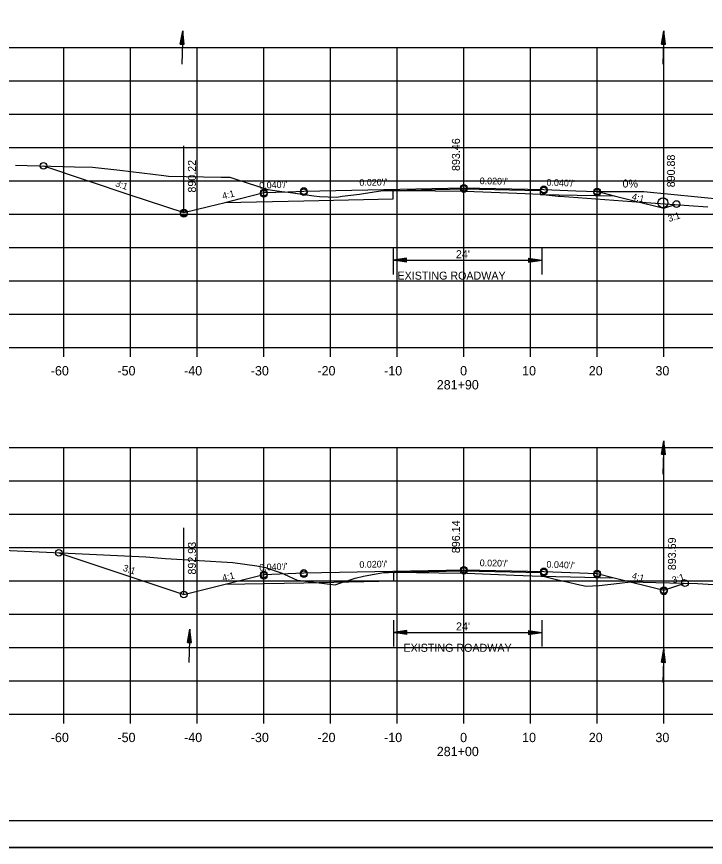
# Model space of a CAD drawing. Extents: x 1486524 to 1499135, y 326561 to 337924.
# Drawn here: x 1488915.8 to 1489019.1, y 331712.6 to 331837.2 of the extents above; entities that cross this region are included whole.
import ezdxf

# ---------------------------------------------------------------- set-up
doc = ezdxf.new("R2010")
doc.units = 0
for name, color, linetype in [('E_Const Align', 7, 'Continuous'), ('E_Const Align Station', 7, 'Continuous'), ('E_Ownership Information', 7, 'Continuous'), ('E_Property Line', 7, 'Continuous'), ('E_Proposed ROW and Easements', 7, 'Continuous'), ('E_Proposed ROW Fig Annot', 7, 'Continuous'), ('E_Quarter Calls', 7, 'Continuous'), ('E_Station Offset', 7, 'Continuous'), ('E_Survey Point', 7, 'Continuous'), ('E_Title Sheet', 7, 'Continuous'), ('E_Tract Number', 7, 'Continuous'), ('R_Water Annot', 7, 'Continuous'), ('R_Xsect Elev', 7, 'Continuous'), ('R_Xsect Slope', 7, 'Continuous')]:
    doc.layers.add(name, color=color, linetype=linetype)

msp = doc.modelspace()

# ---------------------------------------------------------------- linework, layer by layer
at = {"layer": 'E_Const Align'}
for p, q in [((1488842.89, 331787.6), (1489122.89, 331787.6)), ((1488922.89, 331786.2), (1488922.89, 331787.6)), ((1488932.89, 331786.2), (1488932.89, 331787.6)), ((1488942.89, 331786.2), (1488942.89, 331787.6)), ((1488952.89, 331786.2), (1488952.89, 331787.6)), ((1488962.89, 331786.2), (1488962.89, 331787.6)), ((1488972.89, 331786.2), (1488972.89, 331787.6)), ((1488982.89, 331786.2), (1488982.89, 331787.6)), ((1488992.89, 331786.2), (1488992.89, 331787.6)), ((1489002.89, 331786.2), (1489002.89, 331787.6)), ((1489012.89, 331786.2), (1489012.89, 331787.6)), ((1488842.89, 331732.6), (1489122.89, 331732.6)), ((1488922.89, 331731.2), (1488922.89, 331732.6)), ((1488932.89, 331731.2), (1488932.89, 331732.6)), ((1488942.89, 331731.2), (1488942.89, 331732.6)), ((1488952.89, 331731.2), (1488952.89, 331732.6)), ((1488962.89, 331731.2), (1488962.89, 331732.6)), ((1488972.89, 331731.2), (1488972.89, 331732.6)), ((1488982.89, 331731.2), (1488982.89, 331732.6)), ((1488992.89, 331731.2), (1488992.89, 331732.6)), ((1489002.89, 331731.2), (1489002.89, 331732.6)), ((1489012.89, 331731.2), (1489012.89, 331732.6))]:
    msp.add_line(p, q, dxfattribs=at)
at = {"layer": 'E_Ownership Information'}
for p, q in [((1488842.89, 331832.6), (1489122.89, 331832.6)), ((1488922.89, 331787.6), (1488922.89, 331832.6)), ((1488932.89, 331787.6), (1488932.89, 331832.6)), ((1488942.89, 331787.6), (1488942.89, 331832.6)), ((1488952.89, 331787.6), (1488952.89, 331832.6)), ((1488962.89, 331787.6), (1488962.89, 331832.6)), ((1488972.89, 331787.6), (1488972.89, 331832.6)), ((1488982.89, 331787.6), (1488982.89, 331832.6)), ((1488992.89, 331787.6), (1488992.89, 331832.6)), ((1489002.89, 331787.6), (1489002.89, 331832.6)), ((1489012.89, 331787.6), (1489012.89, 331832.6)), ((1488842.89, 331827.6), (1489122.89, 331827.6)), ((1488842.89, 331822.6), (1489122.89, 331822.6)), ((1488842.89, 331817.6), (1489122.89, 331817.6)), ((1488842.89, 331812.6), (1489122.89, 331812.6)), ((1488842.89, 331807.6), (1489122.89, 331807.6)), ((1488842.89, 331802.6), (1489122.89, 331802.6)), ((1488842.89, 331797.6), (1489122.89, 331797.6)), ((1488842.89, 331792.6), (1489122.89, 331792.6)), ((1488842.89, 331787.6), (1489122.89, 331787.6)), ((1488842.89, 331772.6), (1489122.89, 331772.6)), ((1488922.89, 331732.6), (1488922.89, 331772.6)), ((1488932.89, 331732.6), (1488932.89, 331772.6)), ((1488942.89, 331732.6), (1488942.89, 331772.6)), ((1488952.89, 331732.6), (1488952.89, 331772.6)), ((1488962.89, 331732.6), (1488962.89, 331772.6)), ((1488972.89, 331732.6), (1488972.89, 331772.6)), ((1488982.89, 331732.6), (1488982.89, 331772.6)), ((1488992.89, 331732.6), (1488992.89, 331772.6)), ((1489002.89, 331732.6), (1489002.89, 331772.6)), ((1489012.89, 331732.6), (1489012.89, 331772.6)), ((1488842.89, 331767.6), (1489122.89, 331767.6)), ((1488842.89, 331762.6), (1489122.89, 331762.6)), ((1488842.89, 331757.6), (1489122.89, 331757.6)), ((1488842.89, 331752.6), (1489122.89, 331752.6)), ((1488842.89, 331747.6), (1489122.89, 331747.6)), ((1488842.89, 331742.6), (1489122.89, 331742.6)), ((1488842.89, 331737.6), (1489122.89, 331737.6)), ((1488842.89, 331732.6), (1489122.89, 331732.6))]:
    msp.add_line(p, q, dxfattribs=at)
at = {"layer": 'E_Property Line'}
msp.add_line((1489141.07, 331716.6), (1488824.89, 331716.6), dxfattribs=at)
at = {"layer": 'E_Proposed ROW and Easements'}
for p, q in [((1488972.3, 331802.49), (1488972.3, 331798.56)), ((1488994.58, 331802.49), (1488994.58, 331798.56)), ((1488974.3, 331800.97), (1488972.3, 331800.67)), ((1488974.3, 331800.37), (1488972.3, 331800.67)), ((1488974.3, 331800.92), (1488972.63, 331800.67)), ((1488974.3, 331800.42), (1488972.63, 331800.67)), ((1488974.3, 331800.87), (1488972.98, 331800.67)), ((1488974.3, 331800.48), (1488972.98, 331800.67)), ((1488974.3, 331800.82), (1488973.31, 331800.67)), ((1488974.3, 331800.53), (1488973.31, 331800.67)), ((1488974.3, 331800.77), (1488973.65, 331800.67)), ((1488974.3, 331800.58), (1488973.65, 331800.67)), ((1488974.3, 331800.72), (1488973.98, 331800.67)), ((1488974.3, 331800.63), (1488973.98, 331800.67)), ((1488974.3, 331800.37), (1488974.3, 331800.97)), ((1488992.58, 331800.98), (1488994.58, 331800.68)), ((1488992.58, 331800.98), (1488992.58, 331800.38)), ((1488992.58, 331800.93), (1488994.24, 331800.68)), ((1488992.58, 331800.88), (1488993.9, 331800.68)), ((1488992.58, 331800.83), (1488993.57, 331800.68)), ((1488992.58, 331800.78), (1488993.23, 331800.68)), ((1488992.58, 331800.73), (1488992.89, 331800.68)), ((1488992.58, 331800.38), (1488994.58, 331800.68)), ((1488992.58, 331800.58), (1488993.23, 331800.68)), ((1488992.58, 331800.48), (1488993.9, 331800.68)), ((1488992.58, 331800.43), (1488994.24, 331800.68)), ((1488992.58, 331800.53), (1488993.57, 331800.68)), ((1488992.58, 331800.63), (1488992.89, 331800.68)), ((1488972.32, 331746.67), (1488972.32, 331742.74)), ((1488994.6, 331746.67), (1488994.6, 331742.74)), ((1488974.32, 331745.15), (1488972.32, 331744.85)), ((1488974.32, 331745.1), (1488972.65, 331744.85)), ((1488974.32, 331745.05), (1488973, 331744.85)), ((1488974.32, 331744.55), (1488974.32, 331745.15)), ((1488992.6, 331745.15), (1488994.6, 331744.85)), ((1488992.6, 331745.15), (1488992.6, 331744.55)), ((1488992.6, 331745.1), (1488994.26, 331744.85)), ((1488992.6, 331745.05), (1488993.92, 331744.85)), ((1488974.32, 331744.55), (1488972.32, 331744.85)), ((1488974.32, 331744.6), (1488972.65, 331744.85)), ((1488974.32, 331744.65), (1488973, 331744.85)), ((1488974.32, 331745), (1488973.33, 331744.85)), ((1488974.32, 331744.7), (1488973.33, 331744.85)), ((1488974.32, 331744.95), (1488973.67, 331744.85)), ((1488974.32, 331744.75), (1488973.67, 331744.85)), ((1488974.32, 331744.9), (1488974, 331744.85)), ((1488974.32, 331744.8), (1488974, 331744.85)), ((1488992.6, 331745), (1488993.59, 331744.85)), ((1488992.6, 331744.95), (1488993.25, 331744.85)), ((1488992.6, 331744.9), (1488992.91, 331744.85)), ((1488992.6, 331744.55), (1488994.6, 331744.85)), ((1488992.6, 331744.76), (1488993.25, 331744.85)), ((1488992.6, 331744.66), (1488993.92, 331744.85)), ((1488992.6, 331744.6), (1488994.26, 331744.85)), ((1488992.6, 331744.71), (1488993.59, 331744.85)), ((1488992.6, 331744.81), (1488992.91, 331744.85))]:
    msp.add_line(p, q, dxfattribs=at)
at = {"layer": 'E_Proposed ROW Fig Annot'}
for p, q in [((1488940.35, 331833.09), (1488940.71, 331835.08)), ((1488940.35, 331833.09), (1488940.71, 331835.08)), ((1488940.4, 331833.09), (1488940.7, 331834.75)), ((1488940.4, 331833.09), (1488940.7, 331834.75)), ((1488940.9, 331833.07), (1488940.7, 331834.75)), ((1488940.9, 331833.07), (1488940.7, 331834.75)), ((1488940.95, 331833.07), (1488940.71, 331835.08)), ((1488940.95, 331833.07), (1488940.71, 331835.08)), ((1489012.52, 331833.09), (1489012.89, 331835.08)), ((1489012.52, 331833.09), (1489012.89, 331835.08)), ((1489012.57, 331833.09), (1489012.88, 331834.75)), ((1489012.57, 331833.09), (1489012.88, 331834.75)), ((1489013.07, 331833.07), (1489012.88, 331834.75)), ((1489013.07, 331833.07), (1489012.88, 331834.75)), ((1489013.12, 331833.07), (1489012.89, 331835.08)), ((1489013.12, 331833.07), (1489012.89, 331835.08)), ((1488940.45, 331833.09), (1488940.69, 331834.4)), ((1488940.45, 331833.09), (1488940.69, 331834.4)), ((1488940.5, 331833.09), (1488940.68, 331834.07)), ((1488940.5, 331833.09), (1488940.68, 331834.07)), ((1488940.55, 331833.09), (1488940.67, 331833.73)), ((1488940.55, 331833.09), (1488940.67, 331833.73)), ((1488940.75, 331833.08), (1488940.67, 331833.73)), ((1488940.75, 331833.08), (1488940.67, 331833.73)), ((1488940.8, 331833.08), (1488940.68, 331834.07)), ((1488940.8, 331833.08), (1488940.68, 331834.07)), ((1488940.85, 331833.08), (1488940.69, 331834.4)), ((1488940.85, 331833.08), (1488940.69, 331834.4)), ((1489012.62, 331833.09), (1489012.86, 331834.4)), ((1489012.62, 331833.09), (1489012.86, 331834.4)), ((1489012.67, 331833.09), (1489012.85, 331834.07)), ((1489012.67, 331833.09), (1489012.85, 331834.07)), ((1489012.73, 331833.09), (1489012.84, 331833.73)), ((1489012.73, 331833.09), (1489012.84, 331833.73)), ((1489012.92, 331833.08), (1489012.84, 331833.73)), ((1489012.92, 331833.08), (1489012.84, 331833.73)), ((1489012.97, 331833.08), (1489012.85, 331834.07)), ((1489012.97, 331833.08), (1489012.85, 331834.07)), ((1489013.02, 331833.08), (1489012.86, 331834.4)), ((1489013.02, 331833.08), (1489012.86, 331834.4)), ((1488940.35, 331833.09), (1488940.95, 331833.07)), ((1488940.35, 331833.09), (1488940.95, 331833.07)), ((1488940.6, 331833.08), (1488940.66, 331833.4)), ((1488940.6, 331833.08), (1488940.66, 331833.4)), ((1488940.7, 331833.08), (1488940.66, 331833.4)), ((1488940.7, 331833.08), (1488940.66, 331833.4)), ((1489012.52, 331833.09), (1489013.12, 331833.07)), ((1489012.52, 331833.09), (1489013.12, 331833.07)), ((1489012.78, 331833.08), (1489012.83, 331833.4)), ((1489012.78, 331833.08), (1489012.83, 331833.4)), ((1489012.87, 331833.08), (1489012.83, 331833.4)), ((1489012.87, 331833.08), (1489012.83, 331833.4)), ((1488972.3, 331800.67), (1488994.58, 331800.68)), ((1489012.52, 331771.58), (1489012.89, 331773.57)), ((1489012.52, 331771.58), (1489012.89, 331773.57)), ((1489012.57, 331771.58), (1489012.88, 331773.24)), ((1489012.57, 331771.58), (1489012.88, 331773.24)), ((1489012.62, 331771.58), (1489012.86, 331772.89)), ((1489012.62, 331771.58), (1489012.86, 331772.89)), ((1489012.67, 331771.58), (1489012.85, 331772.56)), ((1489012.67, 331771.58), (1489012.85, 331772.56)), ((1489012.97, 331771.57), (1489012.85, 331772.56)), ((1489012.97, 331771.57), (1489012.85, 331772.56)), ((1489013.02, 331771.57), (1489012.86, 331772.89)), ((1489013.02, 331771.57), (1489012.86, 331772.89)), ((1489013.07, 331771.56), (1489012.88, 331773.24)), ((1489013.07, 331771.56), (1489012.88, 331773.24)), ((1489013.12, 331771.56), (1489012.89, 331773.57)), ((1489013.12, 331771.56), (1489012.89, 331773.57)), ((1489012.52, 331771.58), (1489013.12, 331771.56)), ((1489012.52, 331771.58), (1489013.12, 331771.56)), ((1489012.73, 331771.58), (1489012.84, 331772.22)), ((1489012.73, 331771.58), (1489012.84, 331772.22)), ((1489012.78, 331771.57), (1489012.83, 331771.89)), ((1489012.78, 331771.57), (1489012.83, 331771.89)), ((1489012.87, 331771.57), (1489012.83, 331771.89)), ((1489012.87, 331771.57), (1489012.83, 331771.89)), ((1489012.92, 331771.57), (1489012.84, 331772.22)), ((1489012.92, 331771.57), (1489012.84, 331772.22)), ((1488941.42, 331743.35), (1488941.78, 331745.34)), ((1488941.42, 331743.35), (1488941.78, 331745.34)), ((1488942.02, 331743.33), (1488941.78, 331745.34)), ((1488942.02, 331743.33), (1488941.78, 331745.34)), ((1488941.47, 331743.34), (1488941.77, 331745)), ((1488941.47, 331743.34), (1488941.77, 331745)), ((1488941.52, 331743.34), (1488941.76, 331744.66)), ((1488941.52, 331743.34), (1488941.76, 331744.66)), ((1488941.57, 331743.34), (1488941.75, 331744.33)), ((1488941.57, 331743.34), (1488941.75, 331744.33)), ((1488941.62, 331743.34), (1488941.74, 331743.99)), ((1488941.62, 331743.34), (1488941.74, 331743.99)), ((1488941.81, 331743.33), (1488941.74, 331743.99)), ((1488941.81, 331743.33), (1488941.74, 331743.99)), ((1488941.86, 331743.33), (1488941.75, 331744.33)), ((1488941.86, 331743.33), (1488941.75, 331744.33)), ((1488941.91, 331743.33), (1488941.76, 331744.66)), ((1488941.91, 331743.33), (1488941.76, 331744.66)), ((1488941.97, 331743.33), (1488941.77, 331745)), ((1488941.97, 331743.33), (1488941.77, 331745)), ((1488972.32, 331744.85), (1488994.6, 331744.85)), ((1488941.42, 331743.35), (1488942.02, 331743.33)), ((1488941.42, 331743.35), (1488942.02, 331743.33)), ((1488941.67, 331743.34), (1488941.72, 331743.65)), ((1488941.67, 331743.34), (1488941.72, 331743.65)), ((1488941.76, 331743.34), (1488941.72, 331743.65)), ((1488941.76, 331743.34), (1488941.72, 331743.65)), ((1489012.52, 331740.37), (1489012.89, 331742.36)), ((1489012.52, 331740.37), (1489012.89, 331742.36)), ((1489012.57, 331740.37), (1489012.88, 331742.03)), ((1489012.57, 331740.37), (1489012.88, 331742.03)), ((1489012.62, 331740.37), (1489012.86, 331741.68)), ((1489012.62, 331740.37), (1489012.86, 331741.68)), ((1489012.67, 331740.37), (1489012.85, 331741.35)), ((1489012.67, 331740.37), (1489012.85, 331741.35)), ((1489012.97, 331740.36), (1489012.85, 331741.35)), ((1489012.97, 331740.36), (1489012.85, 331741.35)), ((1489013.02, 331740.36), (1489012.86, 331741.68)), ((1489013.02, 331740.36), (1489012.86, 331741.68)), ((1489013.07, 331740.36), (1489012.88, 331742.03)), ((1489013.07, 331740.36), (1489012.88, 331742.03)), ((1489013.12, 331740.35), (1489012.89, 331742.36)), ((1489013.12, 331740.35), (1489012.89, 331742.36)), ((1489012.52, 331740.37), (1489013.12, 331740.35)), ((1489012.52, 331740.37), (1489013.12, 331740.35)), ((1489012.73, 331740.37), (1489012.84, 331741.01)), ((1489012.73, 331740.37), (1489012.84, 331741.01)), ((1489012.78, 331740.36), (1489012.83, 331740.68)), ((1489012.78, 331740.36), (1489012.83, 331740.68)), ((1489012.87, 331740.36), (1489012.83, 331740.68)), ((1489012.87, 331740.36), (1489012.83, 331740.68)), ((1489012.92, 331740.36), (1489012.84, 331741.01)), ((1489012.92, 331740.36), (1489012.84, 331741.01))]:
    msp.add_line(p, q, dxfattribs=at)
at = {"layer": 'E_Quarter Calls'}
msp.add_line((1488812.48, 331712.62), (1489145.82, 331712.62), dxfattribs=at)
for points in [[(1488812.48, 331925.95), (1489145.82, 331925.95), (1489145.82, 331712.62), (1488812.48, 331712.62)], [(1489058.81, 331922.06), (1489058.81, 331912.18), (1489094.54, 331912.18), (1489094.54, 331909.26), (1489117.74, 331909.26), (1489117.74, 331884.93), (1489141.07, 331884.93), (1489141.07, 331716.6), (1488824.89, 331716.6), (1488824.89, 331922.06)]]:
    msp.add_lwpolyline(points, close=True, dxfattribs=at)
for centre in [(1488919.82, 331814.84), (1488919.82, 331814.84), (1488952.89, 331810.82), (1488952.89, 331810.82), (1488952.89, 331810.65), (1488958.89, 331811.06), (1488958.89, 331811.06), (1488958.89, 331810.89), (1488982.89, 331811.54), (1488982.89, 331811.54), (1488982.89, 331811.37), (1488994.89, 331811.3), (1488994.89, 331811.3), (1488994.89, 331811.13), (1489002.89, 331810.98), (1489002.89, 331810.98), (1489002.89, 331810.81), (1489014.76, 331809.1), (1489014.76, 331809.1), (1488940.89, 331807.82), (1488940.89, 331807.82), (1488940.89, 331807.65), (1488922.13, 331756.78), (1488922.13, 331756.78), (1488952.89, 331753.53), (1488952.89, 331753.53), (1488952.89, 331753.36), (1488958.89, 331753.77), (1488958.89, 331753.77), (1488958.89, 331753.6), (1488982.89, 331754.25), (1488982.89, 331754.25), (1488982.89, 331754.08), (1488994.89, 331754.01), (1488994.89, 331754.01), (1488994.89, 331753.84), (1489002.89, 331753.69), (1489002.89, 331753.69), (1489002.89, 331753.52), (1489016.05, 331752.24), (1489016.05, 331752.24), (1489012.89, 331751.19), (1489012.89, 331751.19), (1489012.89, 331751.02), (1488940.89, 331750.53), (1488940.89, 331750.53)]:
    msp.add_circle(centre, 0.5, dxfattribs=at)
at = {"layer": 'E_Station Offset'}
for p, q in [((1489002.89, 331810.98), (1489009.89, 331810.98)), ((1489009.89, 331810.98), (1489058.98, 331806.07))]:
    msp.add_line(p, q, dxfattribs=at)
msp.add_circle((1489012.75, 331809.3), 0.75, dxfattribs=at)
at = {"layer": 'E_Survey Point'}
for points in [[(1488947.06, 331809.36), (1488958.89, 331809.6), (1488972.26, 331809.87), (1488972.26, 331811.16), (1488982.89, 331811.37), (1488994.31, 331811.14), (1488994.32, 331810.56), (1489005.45, 331810.33)], [(1488947.06, 331752.07), (1488958.89, 331752.31), (1488972.4, 331752.58), (1488972.4, 331753.87), (1488982.89, 331754.08), (1488994.46, 331753.85), (1488994.47, 331753.27), (1489005.45, 331753.05)]]:
    msp.add_lwpolyline(points, dxfattribs=at)
at = {"layer": 'E_Title Sheet'}
for points in [[(1488919.82, 331814.84), (1488932.79, 331810.51), (1488940.89, 331807.82), (1488944.59, 331808.74), (1488947.06, 331809.36), (1488949.39, 331809.94), (1488952.89, 331810.82), (1488956.49, 331810.96), (1488958.89, 331811.06), (1488968.49, 331811.25), (1488982.89, 331811.54), (1488987.69, 331811.44), (1488994.89, 331811.3), (1488999.69, 331811.1), (1489002.89, 331810.98), (1489003.91, 331810.72), (1489005.45, 331810.33), (1489008.42, 331809.59), (1489012.89, 331808.48), (1489014.58, 331809.04)], [(1488922.13, 331756.78), (1488940.89, 331750.53), (1488947.06, 331752.07), (1488952.89, 331753.53), (1488958.89, 331753.77), (1488982.89, 331754.25), (1488994.89, 331754.01), (1489002.89, 331753.69), (1489005.45, 331753.05), (1489012.89, 331751.19), (1489016.05, 331752.24)]]:
    msp.add_lwpolyline(points, dxfattribs=at)
at = {"layer": 'E_Tract Number'}
for points in [[(1488915.63, 331814.92), (1488924.47, 331814.7), (1488927.18, 331814.65), (1488931.3, 331814.2), (1488937.87, 331813.37), (1488938.57, 331813.3), (1488946.47, 331813.16), (1488947.8, 331813.14), (1488948.7, 331812.85), (1488953.46, 331811.3), (1488955.6, 331811.01), (1488956.52, 331810.88), (1488960.39, 331810.35), (1488961.25, 331810.26), (1488963.85, 331810.16), (1488964.62, 331810.27), (1488967.24, 331810.61), (1488967.81, 331810.68), (1488970.75, 331811.12), (1488971.63, 331811.14), (1488972.26, 331811.15), (1488978.6, 331811.1), (1488983.18, 331811.05), (1488992.09, 331810.68), (1488994.31, 331810.58), (1488995.01, 331810.54), (1488995.02, 331810.54), (1488995.02, 331810.54), (1488995.04, 331810.54), (1488995.25, 331810.51), (1488997.03, 331810.3), (1488997.29, 331810.29), (1488998.64, 331810.2), (1489008.07, 331809.48), (1489019.5, 331808.71)], [(1488912.56, 331757.23), (1488923.53, 331756.72), (1488935.19, 331756.17), (1488938.11, 331755.95), (1488948.25, 331755.35), (1488951.85, 331754.86), (1488953.14, 331754.58), (1488955.61, 331753.75), (1488955.88, 331753.64), (1488955.95, 331753.6), (1488957.88, 331752.67), (1488958.34, 331752.64), (1488963.58, 331752), (1488964.29, 331752.25), (1488966.6, 331753), (1488967.83, 331753.27), (1488970.85, 331753.86), (1488971.58, 331753.86), (1488972.4, 331753.87), (1488979.11, 331753.78), (1488983.35, 331753.73), (1488990.41, 331753.46), (1488994.46, 331753.31), (1488994.68, 331753.29), (1488994.98, 331753.25), (1488996.97, 331752.75), (1488998.57, 331752.37), (1488999.85, 331752.07), (1489001.21, 331751.77), (1489002.2, 331751.85), (1489003.2, 331751.91), (1489006.22, 331752.23), (1489007.86, 331752.43), (1489011.67, 331752.34), (1489017.94, 331752.2), (1489033.97, 331751.18)]]:
    msp.add_lwpolyline(points, dxfattribs=at)
at = {"layer": 'R_Water Annot'}
for p, q in [((1488940.71, 331835.08), (1488940.56, 331830.08)), ((1489012.89, 331835.08), (1489012.73, 331830.08)), ((1489012.89, 331773.57), (1489012.73, 331768.57)), ((1488941.78, 331745.34), (1488941.62, 331740.34)), ((1489012.89, 331742.36), (1489012.73, 331737.36))]:
    msp.add_line(p, q, dxfattribs=at)
at = {"layer": 'R_Xsect Elev'}
for p, q in [((1488982.89, 331811.06), (1488982.89, 331821.06)), ((1488940.89, 331807.82), (1488940.89, 331817.82)), ((1489012.89, 331808.48), (1489012.89, 331818.48)), ((1488982.89, 331753.74), (1488982.89, 331763.74)), ((1488940.89, 331750.53), (1488940.89, 331760.53)), ((1489012.89, 331751.19), (1489012.89, 331761.19))]:
    msp.add_line(p, q, dxfattribs=at)

# ---------------------------------------------------------------- texts
at = {"layer": 'E_Const Align Station'}
for s, p in [('-60', (1488920.92, 331783.4)), ('-50', (1488930.92, 331783.4)), ('-40', (1488940.92, 331783.4)), ('-30', (1488950.92, 331783.4)), ('-20', (1488960.92, 331783.4)), ('-10', (1488970.92, 331783.4)), ('0', (1488982.32, 331783.4)), ('10', (1488991.62, 331783.4)), ('20', (1489001.62, 331783.4)), ('30', (1489011.62, 331783.4)), ('281+90', (1488978.82, 331781.3)), ('-60', (1488920.92, 331728.4)), ('-50', (1488930.92, 331728.4)), ('-40', (1488940.92, 331728.4)), ('-30', (1488950.92, 331728.4)), ('-20', (1488960.92, 331728.4)), ('-10', (1488970.92, 331728.4)), ('0', (1488982.32, 331728.4)), ('10', (1488991.62, 331728.4)), ('20', (1489001.62, 331728.4)), ('30', (1489011.62, 331728.4)), ('281+00', (1488978.82, 331726.3))]:
    msp.add_text(s, height=1.4, dxfattribs=at).set_placement(p)
at = {"layer": 'E_Proposed ROW Fig Annot'}
for s, p in [("24'", (1488981.69, 331800.98)), ('EXISTING ROADWAY', (1488972.92, 331797.77)), ("24'", (1488981.71, 331745.16)), ('EXISTING ROADWAY', (1488973.82, 331741.95))]:
    msp.add_text(s, height=1.2, dxfattribs=at).set_placement(p)
at = {"layer": 'E_Station Offset'}
msp.add_text('0%', height=1.2, dxfattribs=at).set_placement((1489006.68, 331811.58))
at = {"layer": 'R_Xsect Elev'}
for s, p in [('893.46', (1488982.29, 331814.06)), ('890.88', (1489014.54, 331811.61)), ('890.22', (1488942.69, 331810.82)), ('896.14', (1488982.29, 331756.74)), ('893.59', (1489014.69, 331754.19)), ('892.93', (1488942.69, 331753.53))]:
    msp.add_text(s, height=1.2, rotation=90, dxfattribs=at).set_placement(p)
at = {"layer": 'R_Xsect Slope'}
for s, rotation, p in [('3:1', 341.5651, (1488930.51, 331811.8)), ("0.040'/'", 2.2906, (1488952.21, 331811.39)), ("0.020'/'", 1.1458, (1488967.22, 331811.82)), ("0.020'/'", 358.8542, (1488985.25, 331812.09)), ("0.040'/'", 357.7094, (1488995.26, 331811.88)), ('4:1', 14.0362, (1488946.76, 331809.8)), ('4:1', 345.9638, (1489008.01, 331809.79)), ('3:1', 18.4349, (1489013.67, 331806.4)), ('3:1', 341.5651, (1488931.66, 331754.13)), ("0.040'/'", 2.2906, (1488952.21, 331754.1)), ("0.020'/'", 1.1458, (1488967.22, 331754.54)), ("0.020'/'", 358.8542, (1488985.25, 331754.8)), ("0.040'/'", 357.7094, (1488995.26, 331754.59)), ('4:1', 14.0362, (1488946.76, 331752.51)), ('4:1', 345.9638, (1489008.01, 331752.92)), ('3:1', 18.4349, (1489014.31, 331752.19))]:
    msp.add_text(s, height=1, rotation=rotation, dxfattribs=at).set_placement(p)

doc.saveas('drawing.dxf')
